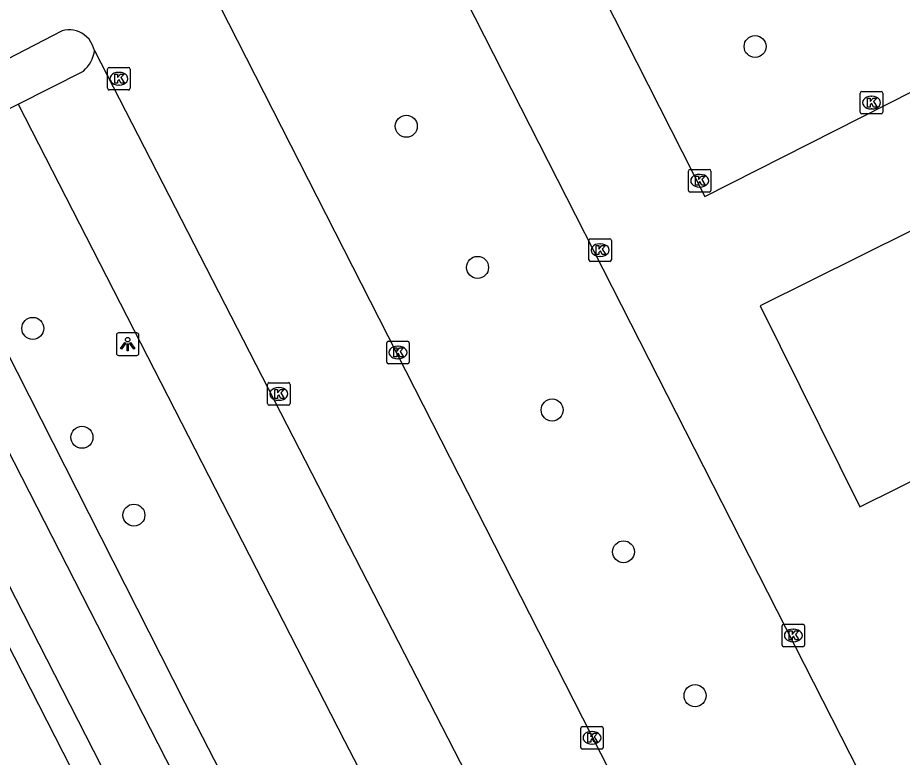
# Model space of a CAD drawing. Extents: x 158838 to 160074, y 386376 to 387776.
# Drawn here: x 159714.73 to 159754, y 387555.13 to 387587.94 of the extents above; entities that cross this region are included whole.
import ezdxf

# ---------------------------------------------------------------- set-up
doc = ezdxf.new("R2010")
doc.units = 0
for name, color, linetype in [('IMGEO_Boom', 7, 'Continuous'), ('IMGEO_Fietspad_open', 7, 'Continuous'), ('IMGEO_Kolk', 7, 'Continuous'), ('IMGEO_Lichtpunt', 7, 'Continuous'), ('IMGEO_Parkeervlak_open', 7, 'Continuous'), ('IMGEO_Rijbaan_lokaal_open', 7, 'Continuous'), ('IMGEO_Voetpad_open', 7, 'Continuous')]:
    doc.layers.add(name, color=color, linetype=linetype)

msp = doc.modelspace()

# ---------------------------------------------------------------- linework, layer by layer
at = {"layer": 'IMGEO_Boom'}
for centre in [(159747.467, 387586.659), (159731.983, 387583.124), (159735.145, 387576.859), (159715.404, 387574.155), (159738.457, 387570.537), (159717.586, 387569.325), (159719.89, 387565.872), (159741.624, 387564.246), (159744.803, 387557.866)]:
    msp.add_circle(centre, 0.489, dxfattribs=at)
at = {"layer": 'IMGEO_Fietspad_open'}
for points in [[(159752.555, 387494.046), (159745.506, 387507.787), (159709.188, 387578.727), (159701.98, 387592.894), (159699.794, 387597.341), (159681.057, 387633.838), (159679.141, 387637.764), (159675.983, 387644.894), (159670.586, 387658.486)], [(159707.367, 387576.373), (159743.294, 387506.144)]]:
    msp.add_lwpolyline(points, dxfattribs=at)
at = {"layer": 'IMGEO_Kolk'}
for p, q in [((159718.724, 387584.804), (159718.724, 387585.656)), ((159718.799, 387585.73), (159719.651, 387585.73)), ((159719.212, 387585.51), (159719.237, 387585.51)), ((159719.725, 387585.656), (159719.725, 387584.804)), ((159719.235, 387584.95), (159719.21, 387584.95)), ((159719.651, 387584.73), (159718.799, 387584.73)), ((159752.134, 387583.744), (159752.134, 387584.596)), ((159752.209, 387584.67), (159753.061, 387584.67)), ((159753.135, 387584.596), (159753.135, 387583.744)), ((159752.622, 387584.45), (159752.647, 387584.45)), ((159752.645, 387583.89), (159752.62, 387583.89)), ((159753.061, 387583.67), (159752.209, 387583.67)), ((159744.506, 387580.278), (159744.506, 387581.13)), ((159744.581, 387581.204), (159745.433, 387581.204)), ((159745.507, 387581.13), (159745.507, 387580.278)), ((159744.994, 387580.984), (159745.019, 387580.984)), ((159745.017, 387580.424), (159744.992, 387580.424)), ((159745.433, 387580.204), (159744.581, 387580.204)), ((159740.089, 387577.202), (159740.089, 387578.054)), ((159740.164, 387578.128), (159741.016, 387578.128)), ((159740.577, 387577.908), (159740.602, 387577.908)), ((159741.09, 387578.054), (159741.09, 387577.202)), ((159741.016, 387577.128), (159740.164, 387577.128)), ((159740.6, 387577.348), (159740.575, 387577.348)), ((159731.189, 387573.588), (159732.041, 387573.588)), ((159731.114, 387572.662), (159731.114, 387573.514)), ((159731.602, 387573.368), (159731.627, 387573.368)), ((159732.115, 387573.514), (159732.115, 387572.662)), ((159731.625, 387572.808), (159731.6, 387572.808)), ((159732.041, 387572.588), (159731.189, 387572.588)), ((159725.823, 387570.822), (159725.823, 387571.674)), ((159725.898, 387571.748), (159726.75, 387571.748)), ((159726.824, 387571.674), (159726.824, 387570.822)), ((159726.311, 387571.528), (159726.336, 387571.528)), ((159726.334, 387570.968), (159726.309, 387570.968)), ((159726.75, 387570.748), (159725.898, 387570.748)), ((159748.739, 387561.036), (159749.591, 387561.036)), ((159748.664, 387560.11), (159748.664, 387560.962)), ((159749.152, 387560.816), (159749.177, 387560.816)), ((159749.665, 387560.962), (159749.665, 387560.11)), ((159749.175, 387560.256), (159749.15, 387560.256)), ((159749.591, 387560.036), (159748.739, 387560.036)), ((159739.727, 387555.57), (159739.727, 387556.422)), ((159739.802, 387556.496), (159740.654, 387556.496)), ((159740.728, 387556.422), (159740.728, 387555.57)), ((159740.215, 387556.276), (159740.24, 387556.276)), ((159740.238, 387555.716), (159740.213, 387555.716)), ((159740.654, 387555.496), (159739.802, 387555.496))]:
    msp.add_line(p, q, dxfattribs=at)
for points in [[(159718.724, 387584.804), (159718.724, 387585.656)], [(159718.799, 387585.73), (159719.651, 387585.73)], [(159719.045, 387585.43), (159719.168, 387585.43), (159719.168, 387585.279), (159719.298, 387585.43), (159719.462, 387585.43), (159719.316, 387585.279), (159719.469, 387585.03), (159719.317, 387585.03), (159719.232, 387585.194), (159719.168, 387585.127), (159719.168, 387585.03), (159719.045, 387585.03), (159719.045, 387585.43)], [(159719.725, 387585.656), (159719.725, 387584.804)], [(159719.651, 387584.73), (159718.799, 387584.73)], [(159752.134, 387583.744), (159752.134, 387584.596)], [(159752.209, 387584.67), (159753.061, 387584.67)], [(159753.135, 387584.596), (159753.135, 387583.744)], [(159752.455, 387584.37), (159752.578, 387584.37), (159752.578, 387584.219), (159752.708, 387584.37), (159752.872, 387584.37), (159752.726, 387584.219), (159752.879, 387583.97), (159752.727, 387583.97), (159752.642, 387584.134), (159752.578, 387584.067), (159752.578, 387583.97), (159752.455, 387583.97), (159752.455, 387584.37)], [(159753.061, 387583.67), (159752.209, 387583.67)], [(159744.506, 387580.278), (159744.506, 387581.13)], [(159744.581, 387581.204), (159745.433, 387581.204)], [(159745.507, 387581.13), (159745.507, 387580.278)], [(159744.827, 387580.904), (159744.95, 387580.904), (159744.95, 387580.753), (159745.08, 387580.904), (159745.244, 387580.904), (159745.098, 387580.753), (159745.251, 387580.504), (159745.099, 387580.504), (159745.014, 387580.668), (159744.95, 387580.601), (159744.95, 387580.504), (159744.827, 387580.504), (159744.827, 387580.904)], [(159745.433, 387580.204), (159744.581, 387580.204)], [(159740.089, 387577.202), (159740.089, 387578.054)], [(159740.164, 387578.128), (159741.016, 387578.128)], [(159741.09, 387578.054), (159741.09, 387577.202)], [(159740.41, 387577.828), (159740.533, 387577.828), (159740.533, 387577.677), (159740.663, 387577.828), (159740.827, 387577.828), (159740.681, 387577.677), (159740.834, 387577.428), (159740.682, 387577.428), (159740.597, 387577.592), (159740.533, 387577.525), (159740.533, 387577.428), (159740.41, 387577.428), (159740.41, 387577.828)], [(159741.016, 387577.128), (159740.164, 387577.128)], [(159731.189, 387573.588), (159732.041, 387573.588)], [(159731.114, 387572.662), (159731.114, 387573.514)], [(159731.435, 387573.288), (159731.558, 387573.288), (159731.558, 387573.137), (159731.688, 387573.288), (159731.852, 387573.288), (159731.706, 387573.137), (159731.859, 387572.888), (159731.707, 387572.888), (159731.622, 387573.052), (159731.558, 387572.985), (159731.558, 387572.888), (159731.435, 387572.888), (159731.435, 387573.288)], [(159732.115, 387573.514), (159732.115, 387572.662)], [(159732.041, 387572.588), (159731.189, 387572.588)], [(159725.823, 387570.822), (159725.823, 387571.674)], [(159725.898, 387571.748), (159726.75, 387571.748)], [(159726.824, 387571.674), (159726.824, 387570.822)], [(159726.144, 387571.448), (159726.267, 387571.448), (159726.267, 387571.297), (159726.397, 387571.448), (159726.561, 387571.448), (159726.415, 387571.297), (159726.568, 387571.048), (159726.416, 387571.048), (159726.331, 387571.212), (159726.267, 387571.145), (159726.267, 387571.048), (159726.144, 387571.048), (159726.144, 387571.448)], [(159726.75, 387570.748), (159725.898, 387570.748)], [(159748.739, 387561.036), (159749.591, 387561.036)], [(159748.664, 387560.11), (159748.664, 387560.962)], [(159748.985, 387560.736), (159749.108, 387560.736), (159749.108, 387560.585), (159749.238, 387560.736), (159749.402, 387560.736), (159749.256, 387560.585), (159749.409, 387560.336), (159749.257, 387560.336), (159749.172, 387560.5), (159749.108, 387560.433), (159749.108, 387560.336), (159748.985, 387560.336), (159748.985, 387560.736)], [(159749.665, 387560.962), (159749.665, 387560.11)], [(159749.591, 387560.036), (159748.739, 387560.036)], [(159739.727, 387555.57), (159739.727, 387556.422)], [(159739.802, 387556.496), (159740.654, 387556.496)], [(159740.728, 387556.422), (159740.728, 387555.57)], [(159740.048, 387556.196), (159740.171, 387556.196), (159740.171, 387556.045), (159740.301, 387556.196), (159740.465, 387556.196), (159740.319, 387556.045), (159740.472, 387555.796), (159740.32, 387555.796), (159740.235, 387555.96), (159740.171, 387555.893), (159740.171, 387555.796), (159740.048, 387555.796), (159740.048, 387556.196)], [(159740.654, 387555.496), (159739.802, 387555.496)]]:
    msp.add_lwpolyline(points, dxfattribs=at)
for centre, start, end in [((159718.801, 387585.654), 91.552, 178.448), ((159718.801, 387585.654), 91.552, 178.448), ((159719.649, 387585.654), 1.552, 88.448), ((159719.649, 387585.654), 1.552, 88.448), ((159718.801, 387584.806), 181.552, 268.448), ((159718.801, 387584.806), 181.552, 268.448), ((159719.649, 387584.806), 271.552, 358.448), ((159719.649, 387584.806), 271.552, 358.448), ((159752.211, 387584.594), 91.552, 178.448), ((159752.211, 387584.594), 91.552, 178.448), ((159753.059, 387584.594), 1.552, 88.448), ((159753.059, 387584.594), 1.552, 88.448), ((159752.211, 387583.746), 181.552, 268.448), ((159752.211, 387583.746), 181.552, 268.448), ((159753.059, 387583.746), 271.552, 358.448), ((159753.059, 387583.746), 271.552, 358.448), ((159744.583, 387581.128), 91.552, 178.448), ((159744.583, 387581.128), 91.552, 178.448), ((159745.431, 387581.128), 1.552, 88.448), ((159745.431, 387581.128), 1.552, 88.448), ((159744.583, 387580.28), 181.552, 268.448), ((159744.583, 387580.28), 181.552, 268.448), ((159745.431, 387580.28), 271.552, 358.448), ((159745.431, 387580.28), 271.552, 358.448), ((159740.166, 387578.052), 91.552, 178.448), ((159740.166, 387578.052), 91.552, 178.448), ((159741.014, 387578.052), 1.552, 88.448), ((159741.014, 387578.052), 1.552, 88.448), ((159740.166, 387577.204), 181.552, 268.448), ((159740.166, 387577.204), 181.552, 268.448), ((159741.014, 387577.204), 271.552, 358.448), ((159741.014, 387577.204), 271.552, 358.448), ((159731.191, 387573.512), 91.552, 178.448), ((159731.191, 387573.512), 91.552, 178.448), ((159732.039, 387573.512), 1.552, 88.448), ((159732.039, 387573.512), 1.552, 88.448), ((159731.191, 387572.664), 181.552, 268.448), ((159731.191, 387572.664), 181.552, 268.448), ((159732.039, 387572.664), 271.552, 358.448), ((159732.039, 387572.664), 271.552, 358.448), ((159725.9, 387571.672), 91.552, 178.448), ((159725.9, 387571.672), 91.552, 178.448), ((159726.748, 387571.672), 1.552, 88.448), ((159726.748, 387571.672), 1.552, 88.448), ((159725.9, 387570.824), 181.552, 268.448), ((159725.9, 387570.824), 181.552, 268.448), ((159726.748, 387570.824), 271.552, 358.448), ((159726.748, 387570.824), 271.552, 358.448), ((159748.741, 387560.96), 91.552, 178.448), ((159748.741, 387560.96), 91.552, 178.448), ((159749.589, 387560.96), 1.552, 88.448), ((159749.589, 387560.96), 1.552, 88.448), ((159748.741, 387560.112), 181.552, 268.448), ((159748.741, 387560.112), 181.552, 268.448), ((159749.589, 387560.112), 271.552, 358.448), ((159749.589, 387560.112), 271.552, 358.448), ((159739.804, 387556.42), 91.552, 178.448), ((159739.804, 387556.42), 91.552, 178.448), ((159740.652, 387556.42), 1.552, 88.448), ((159740.652, 387556.42), 1.552, 88.448), ((159739.804, 387555.572), 181.552, 268.448), ((159739.804, 387555.572), 181.552, 268.448), ((159740.652, 387555.572), 271.552, 358.448), ((159740.652, 387555.572), 271.552, 358.448)]:
    msp.add_arc(centre, 0.0765, start, end, dxfattribs=at)
for centre, major_axis, ratio, start_param, end_param in [((159719.211, 387585.23), (-0.387, 0.002), 0.722429, 4.712389, 7.853982), ((159719.236, 387585.23), (-0.39, 0.002), 0.717154, 1.570796, 4.712389), ((159752.621, 387584.17), (-0.387, 0.002), 0.722429, 4.712389, 7.853982), ((159752.646, 387584.17), (-0.39, 0.002), 0.717154, 1.570796, 4.712389), ((159744.993, 387580.704), (-0.387, 0.002), 0.722429, 4.712389, 7.853982), ((159745.018, 387580.704), (-0.39, 0.002), 0.717154, 1.570796, 4.712389), ((159740.576, 387577.628), (-0.387, 0.002), 0.722429, 4.712389, 7.853982), ((159740.601, 387577.628), (-0.39, 0.002), 0.717154, 1.570796, 4.712389), ((159731.601, 387573.088), (-0.387, 0.002), 0.722429, 4.712389, 7.853982), ((159731.626, 387573.088), (-0.39, 0.002), 0.717154, 1.570796, 4.712389), ((159726.31, 387571.248), (-0.387, 0.002), 0.722429, 4.712389, 7.853982), ((159726.335, 387571.248), (-0.39, 0.002), 0.717154, 1.570796, 4.712389), ((159749.151, 387560.536), (-0.387, 0.002), 0.722429, 4.712389, 7.853982), ((159749.176, 387560.536), (-0.39, 0.002), 0.717154, 1.570796, 4.712389), ((159740.214, 387555.996), (-0.387, 0.002), 0.722429, 4.712389, 7.853982), ((159740.239, 387555.996), (-0.39, 0.002), 0.717154, 1.570796, 4.712389)]:
    msp.add_ellipse(centre, major_axis=major_axis, ratio=ratio, start_param=start_param, end_param=end_param, dxfattribs=at)
at = {"layer": 'IMGEO_Lichtpunt'}
for p, q in [((159720.017, 387573.955), (159719.209, 387573.955)), ((159720.017, 387573.955), (159719.209, 387573.955)), ((159719.115, 387573.86), (159719.115, 387573.053)), ((159719.115, 387573.86), (159719.115, 387573.053)), ((159720.111, 387573.053), (159720.111, 387573.86)), ((159720.111, 387573.053), (159720.111, 387573.86)), ((159719.209, 387572.959), (159720.017, 387572.959)), ((159719.209, 387572.959), (159720.017, 387572.959))]:
    msp.add_line(p, q, dxfattribs=at)
for points in [[(159719.489, 387573.524), (159719.528, 387573.496), (159719.34, 387573.234), (159719.302, 387573.261), (159719.489, 387573.524)], [(159719.591, 387573.476), (159719.638, 387573.476), (159719.638, 387573.154), (159719.591, 387573.154), (159719.591, 387573.476)], [(159719.701, 387573.496), (159719.739, 387573.523), (159719.926, 387573.261), (159719.887, 387573.233), (159719.701, 387573.496)]]:
    msp.add_lwpolyline(points, dxfattribs=at)
msp.add_circle((159719.614, 387573.658), 0.0994, dxfattribs=at)
for centre, start, end in [((159719.209, 387573.86), 90, 180), ((159719.209, 387573.86), 90, 180), ((159720.017, 387573.86), 0, 90), ((159720.017, 387573.86), 0, 90), ((159719.209, 387573.053), 180, 270), ((159719.209, 387573.053), 180, 270), ((159720.017, 387573.053), 270, 0), ((159720.017, 387573.053), 270, 360)]:
    msp.add_arc(centre, 0.0946, start, end, dxfattribs=at)
at = {"layer": 'IMGEO_Parkeervlak_open'}
msp.add_lwpolyline([(159714.76, 387584.105), (159729.246, 387555.865), (159744.226, 387526.982), (159752.662, 387510.527)], dxfattribs=at)
at = {"layer": 'IMGEO_Rijbaan_lokaal_open'}
for points in [[(159755.021, 387596.081), (159740.714, 387588.938), (159745.228, 387580.007), (159760.288, 387587.618), (159755.021, 387596.081)], [(159730.973, 387595.918), (159766.682, 387525.812), (159758.299, 387520.623), (159722.143, 387591.553), (159730.973, 387595.918)], [(159716.705, 387587.36), (159710.149, 387583.966)], [(159718.148, 387586.489), (159718.059, 387586.723), (159717.91, 387586.986), (159717.689, 387587.183)], [(159718.148, 387586.489), (159756.125, 387512.608), (159768.637, 387520.357)], [(159763.329, 387582.924), (159747.69, 387575.16), (159752.108, 387566.241), (159768.621, 387574.421), (159763.329, 387582.924)], [(159706.477, 387575.057), (159708.509, 387571.274), (159713.475, 387561.697), (159722.874, 387543.338), (159732.245, 387525.004), (159740.228, 387509.149), (159741.672, 387506.395)]]:
    msp.add_lwpolyline(points, dxfattribs=at)
msp.add_arc((159717.01, 387586.232), 1.169, 54.4764, 105.1292, dxfattribs=at)
at = {"layer": 'IMGEO_Voetpad_open'}
for points in [[(159714.76, 387584.105), (159717.648, 387585.572)], [(159709.915, 387581.645), (159714.76, 387584.105)], [(159749.515, 387504.17), (159748.412, 387506.296), (159736.113, 387530.442), (159722.165, 387557.526), (159709.915, 387581.645)]]:
    msp.add_lwpolyline(points, dxfattribs=at)
msp.add_arc((159716.699, 387586.684), 1.462, 310.4759, 352.3207, dxfattribs=at)

doc.saveas('drawing.dxf')
